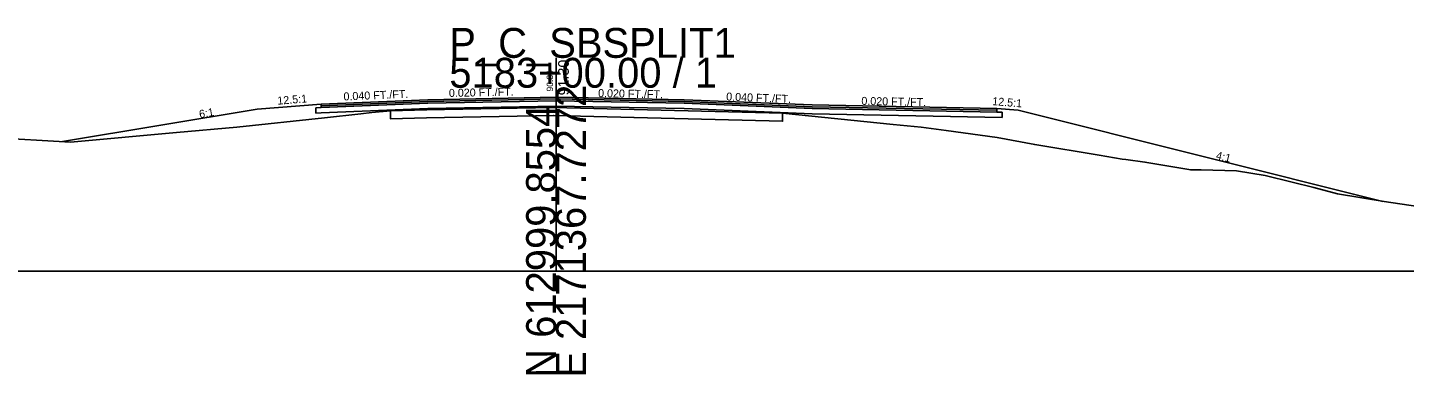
# Model space of a CAD drawing. Extents: x -26 to 1303, y -3010 to 12023.
# Drawn here: x 100.5 to 229.5, y 5990.3 to 6022.8 of the extents above; entities that cross this region are included whole.
import ezdxf

# ---------------------------------------------------------------- set-up
doc = ezdxf.new("R2010")
doc.units = 0
for name, color, linetype in [('RD_GPK_XS_Cell', 7, 'Continuous'), ('RD_XS_Base', 7, 'Continuous'), ('RD_XS_ExGround', 7, 'Continuous'), ('RD_XS_ExPaveRet', 7, 'Continuous'), ('RD_XS_Greenside', 7, 'Continuous'), ('RD_XS_Pave', 7, 'Continuous'), ('RD_XS_PaveOvlay_CP', 7, 'Continuous'), ('RD_XS_TieSlope', 7, 'Continuous'), ('RD_XS_TX_Elev_EX', 7, 'Continuous'), ('RD_XS_TX_Elev_PR', 7, 'Continuous'), ('RD_XS_TX_ShdSlope', 7, 'Continuous'), ('RD_XS_TX_Slope', 7, 'Continuous')]:
    doc.layers.add(name, color=color, linetype=linetype)

msp = doc.modelspace()

# ---------------------------------------------------------------- linework, layer by layer
at = {"layer": 'RD_GPK_XS_Cell'}
for p, q in [((150, 6000), (150, 6020)), ((0, 6000), (150, 6000)), ((150, 6000), (300, 6000))]:
    msp.add_line(p, q, dxfattribs=at)
at = {"layer": 'RD_XS_Base'}
for p, q in [((127.5, 6015.32), (128, 6015.34)), ((127.5, 6014.82), (127.5, 6015.32)), ((127.5, 6015.32), (127.5, 6015.32)), ((128, 6015.34), (138, 6015.74)), ((128, 6015.34), (128, 6015.34)), ((138, 6015.74), (150, 6015.98)), ((150, 6015.48), (138, 6015.24)), ((150, 6015.98), (150, 6016.14)), ((150, 6016.14), (150, 6015.48)), ((150, 6015.98), (150, 6015.98)), ((162, 6015.74), (150, 6015.98)), ((150, 6015.98), (150, 6015.98)), ((150, 6015.98), (150, 6015.48)), ((150, 6015.48), (150, 6015.48)), ((150, 6015.48), (162, 6015.24)), ((150, 6015.48), (150, 6015.48)), ((174, 6015.26), (162, 6015.74)), ((162, 6015.74), (162, 6015.74)), ((128, 6014.84), (127.5, 6014.82)), ((127.5, 6014.82), (127.5, 6014.82)), ((127.5, 6014.82), (127.5, 6014.82)), ((138, 6015.24), (128, 6014.84)), ((128, 6014.84), (128, 6014.84)), ((162, 6015.24), (162, 6015.24)), ((162, 6015.24), (174, 6014.76)), ((191.32, 6014.92), (174, 6015.26)), ((174, 6015.26), (174, 6015.26)), ((174, 6014.76), (174, 6014.76)), ((174, 6014.76), (191.82, 6014.41)), ((191.82, 6014.91), (191.32, 6014.92)), ((191.32, 6014.92), (191.32, 6014.92)), ((191.82, 6014.41), (191.82, 6014.91)), ((191.82, 6014.91), (191.82, 6014.91)), ((191.82, 6014.41), (191.82, 6014.41)), ((191.82, 6014.41), (191.82, 6014.41))]:
    msp.add_line(p, q, dxfattribs=at)
at = {"layer": 'RD_XS_ExGround'}
msp.add_lwpolyline([(97.02, 6012.53), (104.5, 6012.1), (114.43, 6012.99), (120.1, 6013.49), (128.31, 6014.37), (131.7, 6014.75), (132.73, 6014.86), (134.48, 6015.04), (137.87, 6015.11), (149.77, 6015.35), (157.32, 6015.15), (171.23, 6014.8), (181.6, 6013.75), (184.21, 6013.5), (186.55, 6013.2), (191.34, 6012.52), (194.86, 6011.87), (200.89, 6010.87), (203.05, 6010.5), (203.39, 6010.48), (205.18, 6010.22), (209.48, 6009.49), (210.47, 6009.51), (213.76, 6009.39), (216.44, 6008.96), (218.99, 6008.34), (221.01, 6007.83), (223.23, 6007.24), (227.59, 6006.52), (233.9, 6005.6)], dxfattribs=at)
at = {"layer": 'RD_XS_ExPaveRet'}
for points in [[(171.23, 6014.8), (171.23, 6014.8), (171.23, 6014.05), (171.23, 6014.05), (157.32, 6014.4), (157.32, 6014.4), (149.77, 6014.6), (149.77, 6014.6), (137.87, 6014.36), (137.87, 6014.36), (134.48, 6014.29), (134.48, 6014.29), (134.48, 6015.04), (134.48, 6015.04), (134.48, 6015.04), (137.87, 6015.11), (137.87, 6015.11), (149.77, 6015.35), (149.77, 6015.35), (157.32, 6015.15), (157.32, 6015.15), (171.23, 6014.8), (171.23, 6014.8)], [(157.32, 6015.15), (149.77, 6015.35), (137.87, 6015.11), (134.48, 6015.04), (134.48, 6014.29), (137.87, 6014.36), (149.77, 6014.6), (157.32, 6014.4), (171.23, 6014.05), (171.23, 6014.8), (157.32, 6015.15)]]:
    msp.add_lwpolyline(points, dxfattribs=at)
at = {"layer": 'RD_XS_Greenside'}
for p, q in [((122, 6015.18), (103.76, 6012.14)), ((193.32, 6015.08), (227.48, 6006.54))]:
    msp.add_line(p, q, dxfattribs=at)
at = {"layer": 'RD_XS_Pave'}
for p, q in [((138, 6016.06), (128, 6015.66)), ((138, 6015.9), (128, 6015.5)), ((128, 6015.5), (138, 6015.9)), ((128, 6015.34), (138, 6015.74)), ((128, 6015.66), (128, 6015.66)), ((128, 6015.66), (128, 6015.5)), ((128, 6015.5), (128, 6015.5)), ((128, 6015.5), (128, 6015.34)), ((128, 6015.5), (128, 6015.5)), ((128, 6015.5), (128, 6015.5)), ((128, 6015.34), (128, 6015.34)), ((128, 6015.34), (128, 6015.34)), ((150, 6016.3), (138, 6016.06)), ((150, 6016.14), (138, 6015.9)), ((138, 6015.9), (150, 6016.14)), ((138, 6015.74), (150, 6015.98)), ((162, 6016.06), (150, 6016.3)), ((150, 6015.98), (150, 6016.14)), ((150, 6016.14), (162, 6015.9)), ((162, 6015.9), (150, 6016.14)), ((150, 6016.14), (150, 6016.14)), ((150, 6016.14), (150, 6015.98)), ((150, 6015.98), (150, 6015.98)), ((150, 6015.98), (150, 6015.98)), ((150, 6015.98), (150, 6015.98)), ((150, 6015.98), (162, 6015.74)), ((174, 6015.58), (162, 6016.06)), ((162, 6016.06), (162, 6016.06)), ((162, 6015.9), (162, 6015.9)), ((162, 6015.9), (174, 6015.42)), ((174, 6015.42), (162, 6015.9)), ((162, 6015.9), (162, 6015.9)), ((162, 6015.74), (162, 6015.74)), ((162, 6015.74), (174, 6015.26)), ((191.32, 6015.24), (174, 6015.58)), ((174, 6015.58), (174, 6015.58)), ((174, 6015.42), (174, 6015.42)), ((174, 6015.42), (191.32, 6015.08)), ((191.32, 6015.08), (174, 6015.42)), ((174, 6015.42), (174, 6015.42)), ((174, 6015.26), (174, 6015.26)), ((174, 6015.26), (191.32, 6014.92)), ((191.32, 6015.08), (191.32, 6015.24)), ((191.32, 6015.24), (191.32, 6015.24)), ((191.32, 6015.08), (191.32, 6015.08)), ((191.32, 6015.08), (191.32, 6015.08)), ((191.32, 6014.92), (191.32, 6015.08)), ((191.32, 6015.08), (191.32, 6015.08)), ((191.32, 6014.92), (191.32, 6014.92)), ((191.32, 6014.92), (191.32, 6014.92))]:
    msp.add_line(p, q, dxfattribs=at)
at = {"layer": 'RD_XS_PaveOvlay_CP'}
for p, q in [((138, 6016.06), (128, 6015.66)), ((128, 6015.66), (128, 6015.66)), ((150, 6016.3), (138, 6016.06)), ((162, 6016.06), (150, 6016.3)), ((174, 6015.58), (162, 6016.06)), ((162, 6016.06), (162, 6016.06)), ((191.32, 6015.24), (174, 6015.58)), ((174, 6015.58), (174, 6015.58)), ((191.32, 6015.24), (191.32, 6015.24))]:
    msp.add_line(p, q, dxfattribs=at)
at = {"layer": 'RD_XS_TieSlope'}
for p, q in [((128, 6015.66), (122, 6015.18)), ((191.32, 6015.24), (193.32, 6015.08))]:
    msp.add_line(p, q, dxfattribs=at)

# ---------------------------------------------------------------- texts
at = {"layer": 'RD_GPK_XS_Cell'}
for s, p in [('P_C_SBSPLIT1', (140, 6020)), ('5183+00.00 / 1', (140, 6017.2))]:
    msp.add_text(s, height=2.8, dxfattribs=at).set_placement(p)
for s, p in [('E 2171367.7272', (152.8, 5990)), ('N 612999.8554', (150, 5990))]:
    msp.add_text(s, height=2.8, rotation=90, dxfattribs=at).set_placement(p)
at = {"layer": 'RD_XS_TX_Elev_EX'}
msp.add_text('90.34', height=0.6, rotation=90, dxfattribs=at).set_placement((149.72, 6016.84))
at = {"layer": 'RD_XS_TX_Elev_PR'}
msp.add_text('91.30', height=1, rotation=90, dxfattribs=at).set_placement((151.2, 6016.48))
at = {"layer": 'RD_XS_TX_ShdSlope'}
for rotation, p in [(4.5739, (123.92, 6015.6)), (355.4261, (190.86, 6015.57))]:
    msp.add_text('12.5:1', height=0.75, rotation=rotation, dxfattribs=at).set_placement(p)
at = {"layer": 'RD_XS_TX_Slope'}
for s, rotation, p in [('0.040 FT./FT.', 2.2906, (130.1, 6016)), ('0.020 FT./FT.', 1.1458, (139.97, 6016.33)), ('0.020 FT./FT.', 358.8542, (153.94, 6016.32)), ('0.040 FT./FT.', 357.7094, (165.94, 6016)), ('0.020 FT./FT.', 358.8542, (178.61, 6015.59)), ('6:1', 9.4623, (116.62, 6014.34)), ('4:1', 345.9638, (211.79, 6010.52))]:
    msp.add_text(s, height=0.75, rotation=rotation, dxfattribs=at).set_placement(p)

doc.saveas('drawing.dxf')
